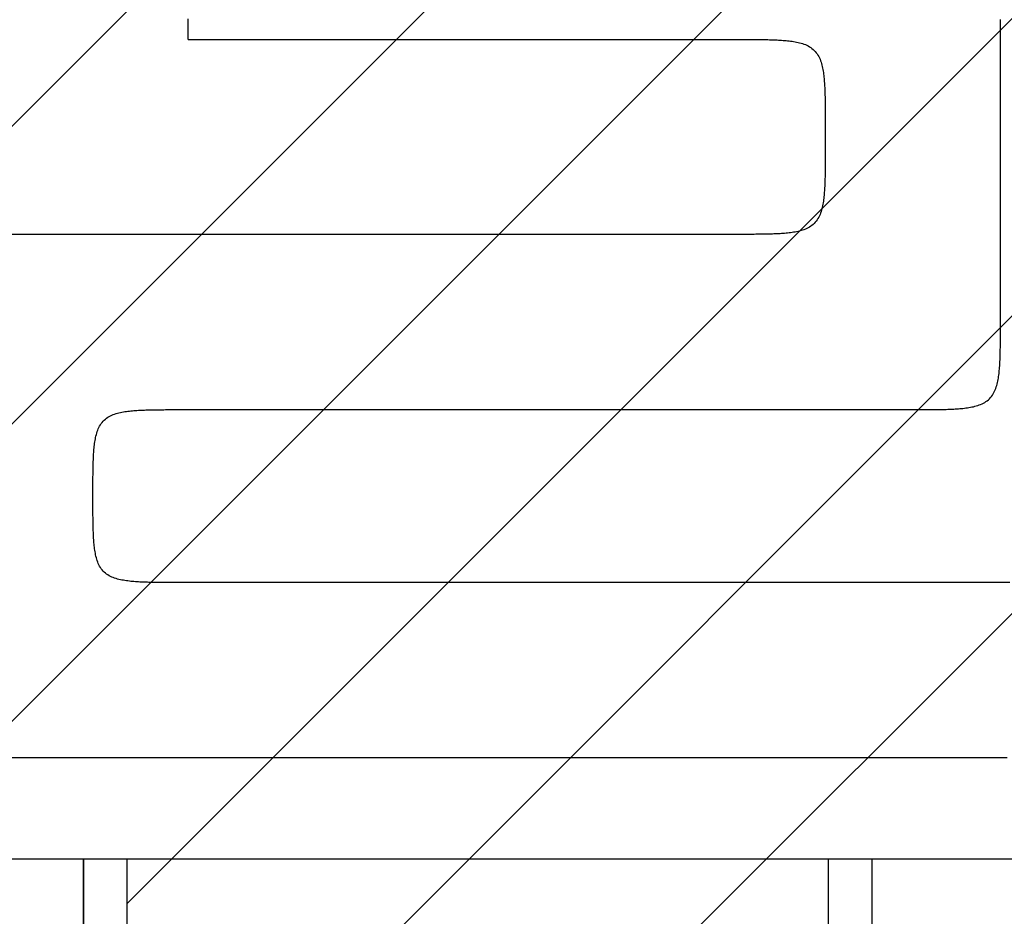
# Model space of a CAD drawing. Extents: x 997 to 109698, y 921 to 94021.
# Tile 308 of 656: x 8380 to 9504, y 41996 to 43019. Entities that reach past the tile are written whole.
import ezdxf

# ---------------------------------------------------------------- set-up
doc = ezdxf.new("R2010")
doc.units = 0
doc.header["$MEASUREMENT"] = 0
for name, color, linetype in [('12', 7, 'CONTINUOUS'), ('28', 7, 'CONTINUOUS'), ('40', 7, 'CONTINUOUS')]:
    doc.layers.add(name, color=color, linetype=linetype)

msp = doc.modelspace()

# ---------------------------------------------------------------- linework, layer by layer
at = {"layer": '12', "color": 5}
for points in [[(8572.30386, 42996.158341), (8572.30386, 42997.173727), (8572.30386, 42998.189111), (8572.30386, 42999.204495), (8572.30386, 43000.21988), (8572.303861, 43001.235266), (8572.30386, 43002.25065), (8572.30386, 43003.266033), (8572.30386, 43004.281418), (8572.30386, 43005.296804), (8572.30386, 43006.312188), (8572.30386, 43007.327572), (8572.30386, 43008.342956), (8572.30386, 43009.358342), (8572.30386, 43010.373726), (8572.30386, 43011.38911), (8572.30386, 43012.404495), (8572.30386, 43013.419881), (8572.30386, 43014.435265), (8572.30386, 43015.450649), (8572.30386, 43016.466033), (8572.30386, 43017.481419), (8572.30386, 43018.496803), (8572.30386, 43019.512187)], [(8572.30386, 42996.158341), (8578.331553, 42996.158341), (8584.359245, 42996.158341), (8590.386937, 42996.158341), (8596.41463, 42996.158341), (8602.442322, 42996.158341), (8608.470014, 42996.158341), (8614.497706, 42996.158341), (8620.525399, 42996.158341), (8626.553091, 42996.158341), (8632.580783, 42996.158341), (8638.608476, 42996.158341), (8644.636168, 42996.158341), (8650.66386, 42996.158341), (8656.691553, 42996.158341), (8662.719245, 42996.158341), (8668.746937, 42996.158341), (8674.774629, 42996.158341), (8680.802322, 42996.158341), (8686.830014, 42996.158341), (8692.857707, 42996.158341), (8698.885399, 42996.158341), (8704.913091, 42996.158341), (8710.940783, 42996.158341), (8716.968476, 42996.158341), (8722.996168, 42996.158341), (8729.02386, 42996.158341), (8735.051553, 42996.158341), (8741.079245, 42996.158341), (8747.106937, 42996.158341), (8753.13463, 42996.158341), (8759.162322, 42996.158341), (8765.190014, 42996.158341), (8771.217707, 42996.158341), (8777.245399, 42996.158341), (8783.273091, 42996.158341), (8789.300783, 42996.158341), (8795.328476, 42996.158341), (8801.356168, 42996.158341), (8807.38386, 42996.158341), (8813.411553, 42996.158341), (8819.439245, 42996.158341), (8825.466937, 42996.158341), (8831.49463, 42996.158341), (8837.522322, 42996.158341), (8843.550014, 42996.158341), (8849.577706, 42996.158341), (8855.605399, 42996.158341), (8861.633091, 42996.158341), (8867.660783, 42996.158341), (8873.688476, 42996.158341), (8879.716168, 42996.158341), (8885.74386, 42996.158341), (8891.771553, 42996.158341), (8897.799245, 42996.158341), (8903.826937, 42996.158341), (8909.854629, 42996.158341), (8915.882322, 42996.158341), (8921.910014, 42996.158341), (8927.937706, 42996.158341), (8933.965399, 42996.158341), (8939.993091, 42996.158341), (8946.020783, 42996.158341), (8952.048476, 42996.158341), (8958.076168, 42996.158341), (8964.10386, 42996.158341), (8970.131552, 42996.158341), (8976.159245, 42996.158341), (8982.186937, 42996.158341), (8988.21463, 42996.158341), (8994.242322, 42996.158341), (9000.270014, 42996.158341), (9006.297706, 42996.158341), (9012.325399, 42996.158341), (9018.353091, 42996.158341), (9024.380783, 42996.158341), (9030.408476, 42996.158341), (9036.436168, 42996.158341), (9042.46386, 42996.158341), (9048.491553, 42996.158341), (9054.519245, 42996.158341), (9060.546937, 42996.158341), (9066.57463, 42996.158341), (9072.602322, 42996.158341), (9078.630014, 42996.158341), (9084.657707, 42996.158341), (9090.685399, 42996.158341), (9096.713091, 42996.158341), (9102.740784, 42996.158341), (9108.768476, 42996.158341), (9114.796168, 42996.15834), (9120.82386, 42996.158341), (9126.851553, 42996.158341), (9132.879245, 42996.158341), (9138.906937, 42996.158341), (9144.934629, 42996.158341), (9150.962322, 42996.158341), (9156.990014, 42996.158341), (9163.017707, 42996.158341), (9169.045399, 42996.158341), (9175.073091, 42996.158341), (9181.100783, 42996.158341), (9187.128476, 42996.158341), (9193.156168, 42996.158341), (9199.18386, 42996.158341)], [(9199.18386, 42996.158341), (9200.915009, 42996.158401), (9202.646158, 42996.158456), (9204.377308, 42996.158314), (9206.108458, 42996.157784), (9207.839608, 42996.156677), (9209.570756, 42996.154802), (9211.301902, 42996.151967), (9213.033046, 42996.147983), (9214.764187, 42996.142658), (9216.495324, 42996.135802), (9218.226457, 42996.127225), (9219.957585, 42996.116736), (9221.688707, 42996.104144), (9223.419824, 42996.089258), (9225.150932, 42996.071873), (9226.88202, 42996.051584), (9228.613066, 42996.027844), (9230.344048, 42996.000104), (9232.074944, 42995.967815), (9233.805732, 42995.93043), (9235.536392, 42995.887396), (9237.266901, 42995.838169), (9238.997238, 42995.782197), (9240.727381, 42995.718932), (9242.457308, 42995.647824), (9244.186998, 42995.568326), (9245.916403, 42995.479777), (9247.645329, 42995.380854), (9249.373523, 42995.269988), (9251.100733, 42995.145611), (9252.82671, 42995.006158), (9254.551202, 42994.85006), (9256.273957, 42994.67575), (9257.994725, 42994.481659), (9259.713253, 42994.266219), (9261.429275, 42994.027831), (9263.141959, 42993.76373), (9264.849772, 42993.4697), (9266.551134, 42993.141431), (9268.244467, 42992.774619), (9269.928191, 42992.364954), (9271.600728, 42991.90813), (9273.2605, 42991.399838), (9274.905191, 42990.835567), (9276.528584, 42990.209715), (9278.123179, 42989.516326), (9279.681474, 42988.749441), (9281.195969, 42987.903104), (9282.65916, 42986.971357), (9284.063691, 42985.949216), (9285.403288, 42984.839065), (9286.672177, 42983.646658), (9287.864583, 42982.377768), (9288.974735, 42981.038172), (9289.996877, 42979.633641), (9290.928624, 42978.170449), (9291.774961, 42976.655955), (9292.541845, 42975.09766), (9293.235233, 42973.503064), (9293.861085, 42971.879672), (9294.425357, 42970.234982), (9294.933649, 42968.575209), (9295.390473, 42966.902671), (9295.800138, 42965.218948), (9296.166951, 42963.525614), (9296.495219, 42961.824253), (9296.789249, 42960.11644), (9297.053351, 42958.403755), (9297.291738, 42956.687734), (9297.507178, 42954.969205), (9297.701269, 42953.248438), (9297.87558, 42951.525684), (9298.031678, 42949.801191), (9298.171131, 42948.075214), (9298.295507, 42946.348003), (9298.406373, 42944.61981), (9298.505297, 42942.890884), (9298.593846, 42941.161478), (9298.673344, 42939.431788), (9298.744451, 42937.701861), (9298.807716, 42935.971719), (9298.863688, 42934.241382), (9298.912916, 42932.510874), (9298.955948, 42930.780214), (9298.993335, 42929.049424), (9299.025623, 42927.318529), (9299.053363, 42925.587547), (9299.077103, 42923.856501), (9299.097393, 42922.125414), (9299.114778, 42920.394304), (9299.129663, 42918.663188), (9299.142255, 42916.932066), (9299.152744, 42915.200938), (9299.161321, 42913.469804), (9299.168177, 42911.738667), (9299.173502, 42910.007526), (9299.177486, 42908.276382), (9299.180321, 42906.545236), (9299.182197, 42904.814088), (9299.183304, 42903.08294), (9299.183833, 42901.351789), (9299.183975, 42899.620638), (9299.183921, 42897.88949), (9299.18386, 42896.158342)], [(9299.18386, 42896.158342), (9299.18386, 42895.942956), (9299.18386, 42895.727573), (9299.18386, 42895.512187), (9299.18386, 42895.296803), (9299.18386, 42895.081419), (9299.18386, 42894.866033), (9299.18386, 42894.65065), (9299.18386, 42894.435264), (9299.18386, 42894.21988), (9299.18386, 42894.004495), (9299.18386, 42893.78911), (9299.18386, 42893.573725), (9299.18386, 42893.358341), (9299.18386, 42893.142957), (9299.18386, 42892.927572), (9299.18386, 42892.712187), (9299.18386, 42892.496802), (9299.18386, 42892.281418), (9299.18386, 42892.066034), (9299.18386, 42891.850649), (9299.18386, 42891.635265), (9299.18386, 42891.419879), (9299.18386, 42891.204495), (9299.18386, 42890.989111), (9299.18386, 42890.773725), (9299.18386, 42890.558342), (9299.18386, 42890.342956), (9299.18386, 42890.127572), (9299.18386, 42889.912187), (9299.18386, 42889.696802), (9299.18386, 42889.481417), (9299.18386, 42889.266033), (9299.18386, 42889.050649), (9299.18386, 42888.835264), (9299.18386, 42888.619879), (9299.18386, 42888.404496), (9299.18386, 42888.18911), (9299.18386, 42887.973726), (9299.18386, 42887.758341), (9299.18386, 42887.542957), (9299.18386, 42887.327573), (9299.18386, 42887.112187), (9299.18386, 42886.896804), (9299.18386, 42886.681418), (9299.18386, 42886.466034), (9299.18386, 42886.250649), (9299.18386, 42886.035264), (9299.18386, 42885.819879), (9299.183861, 42885.604495), (9299.18386, 42885.389111), (9299.18386, 42885.173725), (9299.18386, 42884.958341), (9299.18386, 42884.742956), (9299.18386, 42884.527572), (9299.18386, 42884.312188), (9299.18386, 42884.096802), (9299.18386, 42883.881419), (9299.18386, 42883.666033), (9299.18386, 42883.450649), (9299.18386, 42883.235265), (9299.18386, 42883.019879), (9299.18386, 42882.804494), (9299.18386, 42882.58911), (9299.18386, 42882.373726), (9299.18386, 42882.158341), (9299.18386, 42881.942956), (9299.18386, 42881.727571), (9299.18386, 42881.512187), (9299.18386, 42881.296803), (9299.18386, 42881.081418), (9299.18386, 42880.866033), (9299.18386, 42880.65065), (9299.18386, 42880.435264), (9299.18386, 42880.21988), (9299.18386, 42880.004495), (9299.18386, 42879.789111), (9299.18386, 42879.573727), (9299.18386, 42879.358341), (9299.18386, 42879.142956), (9299.18386, 42878.927571), (9299.18386, 42878.712188), (9299.18386, 42878.496803), (9299.18386, 42878.281418), (9299.18386, 42878.066033), (9299.18386, 42877.850648), (9299.18386, 42877.635265), (9299.18386, 42877.419879), (9299.18386, 42877.204495), (9299.18386, 42876.98911), (9299.18386, 42876.773726), (9299.18386, 42876.558342), (9299.18386, 42876.342956), (9299.18386, 42876.127573), (9299.18386, 42875.912187), (9299.18386, 42875.696803), (9299.18386, 42875.481419), (9299.18386, 42875.266033), (9299.18386, 42875.050648), (9299.18386, 42874.835264), (9299.18386, 42874.61988), (9299.18386, 42874.404495), (9299.18386, 42874.18911), (9299.18386, 42873.973725), (9299.18386, 42873.758341)], [(9299.18386, 42873.758341), (9299.183921, 42872.027193), (9299.183975, 42870.296043), (9299.183833, 42868.564893), (9299.183304, 42866.833743), (9299.182197, 42865.102594), (9299.180321, 42863.371446), (9299.177486, 42861.640299), (9299.173502, 42859.909155), (9299.168177, 42858.178016), (9299.161321, 42856.446877), (9299.152744, 42854.715745), (9299.142255, 42852.984617), (9299.129663, 42851.253494), (9299.114777, 42849.522379), (9299.097393, 42847.791269), (9299.077103, 42846.060182), (9299.053363, 42844.329135), (9299.025623, 42842.598154), (9298.993334, 42840.867257), (9298.955948, 42839.136468), (9298.912916, 42837.405809), (9298.863688, 42835.675301), (9298.807716, 42833.944964), (9298.744451, 42832.21482), (9298.673344, 42830.484893), (9298.593846, 42828.755205), (9298.505296, 42827.025798), (9298.406373, 42825.296873), (9298.295507, 42823.568678), (9298.171131, 42821.841469), (9298.031678, 42820.11549), (9297.87558, 42818.390999), (9297.701269, 42816.668245), (9297.507178, 42814.947476), (9297.291738, 42813.228949), (9297.05335, 42811.512926), (9296.789249, 42809.800243), (9296.495218, 42808.09243), (9296.166951, 42806.391068), (9295.800138, 42804.697735), (9295.390473, 42803.01401), (9294.933649, 42801.341473), (9294.425357, 42799.681701), (9293.861085, 42798.03701), (9293.235233, 42796.413617), (9292.541845, 42794.819023), (9291.774961, 42793.260728), (9290.928624, 42791.746232), (9289.996877, 42790.283042), (9288.974735, 42788.87851), (9287.864583, 42787.538914), (9286.672177, 42786.270024), (9285.403288, 42785.077618), (9284.063691, 42783.967467), (9282.65916, 42782.945324), (9281.195969, 42782.013577), (9279.681474, 42781.16724), (9278.123179, 42780.400357), (9276.528584, 42779.706968), (9274.905191, 42779.081116), (9273.2605, 42778.516844), (9271.600728, 42778.008553), (9269.928191, 42777.551729), (9268.244466, 42777.142063), (9266.551134, 42776.775251), (9264.849772, 42776.446983), (9263.141959, 42776.152953), (9261.429275, 42775.888851), (9259.713253, 42775.650464), (9257.994724, 42775.435023), (9256.273957, 42775.240932), (9254.551202, 42775.066621), (9252.82671, 42774.910524), (9251.100733, 42774.771071), (9249.373522, 42774.646695), (9247.645328, 42774.535829), (9245.916403, 42774.436906), (9244.186998, 42774.348357), (9242.457308, 42774.268858), (9240.727381, 42774.19775), (9238.997238, 42774.134486), (9237.266901, 42774.078514), (9235.536392, 42774.029285), (9233.805732, 42773.986253), (9232.074944, 42773.948868), (9230.344048, 42773.916578), (9228.613066, 42773.888838), (9226.88202, 42773.865097), (9225.150932, 42773.844809), (9223.419824, 42773.827424), (9221.688707, 42773.812538), (9219.957585, 42773.799947), (9218.226457, 42773.789458), (9216.495324, 42773.780881), (9214.764187, 42773.774025), (9213.033046, 42773.768699), (9211.301902, 42773.764716), (9209.570756, 42773.76188), (9207.839608, 42773.760004), (9206.108458, 42773.758898), (9204.377308, 42773.758369), (9202.646158, 42773.758227), (9200.915009, 42773.758281), (9199.18386, 42773.758342)], [(9199.18386, 42773.758342), (9178.348476, 42773.758342), (9157.513091, 42773.758342), (9136.677706, 42773.758342), (9115.842322, 42773.758342), (9095.006937, 42773.758342), (9074.171552, 42773.758342), (9053.336168, 42773.758342), (9032.500783, 42773.758342), (9011.665399, 42773.758342), (8990.830014, 42773.758342), (8969.99463, 42773.758342), (8949.159245, 42773.758342), (8928.32386, 42773.758342), (8907.488476, 42773.758342), (8886.653091, 42773.758342), (8865.817707, 42773.758342), (8844.982322, 42773.758342), (8824.146937, 42773.758342), (8803.311553, 42773.758342), (8782.476168, 42773.758342), (8761.640783, 42773.758342), (8740.805399, 42773.758342), (8719.970014, 42773.758342), (8699.13463, 42773.758342), (8678.299245, 42773.758342), (8657.46386, 42773.758342), (8636.628476, 42773.758342), (8615.793091, 42773.758342), (8594.957707, 42773.758342), (8574.122322, 42773.758342), (8553.286937, 42773.758342), (8532.451553, 42773.758342), (8511.616168, 42773.758342), (8490.780784, 42773.758342), (8469.945399, 42773.758342), (8449.110014, 42773.758342), (8428.27463, 42773.758342), (8407.439245, 42773.758342), (8386.60386, 42773.758342), (8365.768476, 42773.758342)], [(9506.819245, 42176.418341), (9480.211552, 42176.418341), (9453.60386, 42176.418341), (9426.996168, 42176.418341), (9400.388475, 42176.418341), (9373.780783, 42176.418341), (9347.173091, 42176.418341), (9320.565398, 42176.418341), (9293.957706, 42176.418341), (9267.350014, 42176.418341), (9240.742322, 42176.418341), (9214.13463, 42176.418341), (9187.526937, 42176.418341), (9160.919245, 42176.418341), (9134.311552, 42176.418341), (9107.70386, 42176.418341), (9081.096168, 42176.418341), (9054.488475, 42176.418341), (9027.880783, 42176.418341), (9001.273091, 42176.418341), (8974.665399, 42176.418341), (8948.057706, 42176.418341), (8921.450014, 42176.418341), (8894.842322, 42176.418341), (8868.234629, 42176.418341), (8841.626937, 42176.418341), (8815.019245, 42176.418341), (8788.411552, 42176.418341), (8761.80386, 42176.418341), (8735.196168, 42176.418341), (8708.588476, 42176.418341), (8681.980783, 42176.418341), (8655.373091, 42176.418341), (8628.765399, 42176.418341), (8602.157706, 42176.418341), (8575.550014, 42176.418341), (8548.942322, 42176.418341), (8522.334629, 42176.418341), (8495.726937, 42176.418341), (8469.119245, 42176.418341), (8442.511553, 42176.418341), (8415.90386, 42176.418341), (8389.296168, 42176.418341), (8362.688476, 42176.418341)]]:
    msp.add_lwpolyline(points, dxfattribs=at)
at = {"layer": '12', "color": 6}
for points in [[(9499.18386, 42673.758341), (9499.183861, 42677.81988), (9499.18386, 42681.881418), (9499.18386, 42685.942956), (9499.18386, 42690.004495), (9499.18386, 42694.066033), (9499.18386, 42698.127572), (9499.18386, 42702.18911), (9499.18386, 42706.250648), (9499.18386, 42710.312187), (9499.18386, 42714.373725), (9499.18386, 42718.435264), (9499.18386, 42722.496802), (9499.18386, 42726.558341), (9499.18386, 42730.619879), (9499.18386, 42734.681417), (9499.18386, 42738.742956), (9499.18386, 42742.804494), (9499.18386, 42746.866033), (9499.18386, 42750.927571), (9499.18386, 42754.98911), (9499.18386, 42759.050648), (9499.18386, 42763.112187), (9499.18386, 42767.173725), (9499.18386, 42771.235264), (9499.18386, 42775.296802), (9499.18386, 42779.358341), (9499.18386, 42783.419879), (9499.18386, 42787.481418), (9499.18386, 42791.542956), (9499.18386, 42795.604494), (9499.18386, 42799.666033), (9499.18386, 42803.727573), (9499.18386, 42807.78911), (9499.183861, 42811.85065), (9499.18386, 42815.912188), (9499.18386, 42819.973725), (9499.18386, 42824.035265), (9499.18386, 42828.096802), (9499.18386, 42832.158342), (9499.18386, 42836.21988), (9499.18386, 42840.281419), (9499.18386, 42844.342957), (9499.18386, 42848.404496), (9499.18386, 42852.466034), (9499.18386, 42856.527572), (9499.18386, 42860.589111), (9499.18386, 42864.650649), (9499.18386, 42868.712188), (9499.18386, 42872.773726), (9499.18386, 42876.835265), (9499.18386, 42880.896803), (9499.18386, 42884.958341), (9499.18386, 42889.01988), (9499.18386, 42893.081418), (9499.18386, 42897.142957), (9499.18386, 42901.204495), (9499.18386, 42905.266033), (9499.18386, 42909.327572), (9499.18386, 42913.38911), (9499.18386, 42917.450649), (9499.18386, 42921.512187), (9499.18386, 42925.573725), (9499.18386, 42929.635264), (9499.18386, 42933.696803), (9499.18386, 42937.758341), (9499.18386, 42941.819879), (9499.18386, 42945.881418), (9499.18386, 42949.942956), (9499.18386, 42954.004495), (9499.18386, 42958.066033), (9499.18386, 42962.127572), (9499.18386, 42966.18911), (9499.18386, 42970.250649), (9499.18386, 42974.312187), (9499.18386, 42978.373726), (9499.18386, 42982.435264), (9499.18386, 42986.496803), (9499.183861, 42990.558341), (9499.18386, 42994.619879), (9499.18386, 42998.681418), (9499.18386, 43002.742956), (9499.18386, 43006.804495), (9499.18386, 43010.866033), (9499.18386, 43014.927571), (9499.18386, 43018.98911)], [(9399.18386, 42573.758341), (9400.915008, 42573.758282), (9402.646158, 42573.758226), (9404.377308, 42573.758368), (9406.108458, 42573.758897), (9407.839608, 42573.760004), (9409.570755, 42573.76188), (9411.301902, 42573.764715), (9413.033046, 42573.7687), (9414.764186, 42573.774024), (9416.495324, 42573.780881), (9418.226457, 42573.789458), (9419.957585, 42573.799946), (9421.688707, 42573.812539), (9423.419824, 42573.827423), (9425.150933, 42573.844808), (9426.88202, 42573.865098), (9428.613066, 42573.888839), (9430.344048, 42573.916578), (9432.074944, 42573.948867), (9433.805732, 42573.986253), (9435.536392, 42574.029285), (9437.266901, 42574.078514), (9438.997238, 42574.134486), (9440.727381, 42574.197751), (9442.457308, 42574.268858), (9444.186997, 42574.348355), (9445.916403, 42574.436906), (9447.645328, 42574.535829), (9449.373522, 42574.646696), (9451.100733, 42574.77107), (9452.82671, 42574.910523), (9454.551202, 42575.066621), (9456.273957, 42575.240932), (9457.994724, 42575.435024), (9459.713253, 42575.650462), (9461.429275, 42575.888851), (9463.141959, 42576.152952), (9464.849772, 42576.446984), (9466.551134, 42576.77525), (9468.244466, 42577.142064), (9469.928191, 42577.551728), (9471.600728, 42578.008553), (9473.2605, 42578.516844), (9474.905191, 42579.081116), (9476.528584, 42579.706969), (9478.123179, 42580.400357), (9479.681474, 42581.16724), (9481.195969, 42582.013577), (9482.65916, 42582.945324), (9484.063691, 42583.967466), (9485.403288, 42585.077618), (9486.672177, 42586.270025), (9487.864583, 42587.538913), (9488.974736, 42588.878511), (9489.996877, 42590.283041), (9490.928624, 42591.746232), (9491.774961, 42593.260726), (9492.541845, 42594.819022), (9493.235233, 42596.413617), (9493.861085, 42598.037011), (9494.425357, 42599.681702), (9494.933649, 42601.341473), (9495.390473, 42603.01401), (9495.800138, 42604.697736), (9496.16695, 42606.391067), (9496.495218, 42608.092429), (9496.789249, 42609.800242), (9497.053351, 42611.512928), (9497.291738, 42613.228949), (9497.507178, 42614.947476), (9497.701269, 42616.668244), (9497.87558, 42618.391), (9498.031678, 42620.115492), (9498.171131, 42621.841468), (9498.295507, 42623.568679), (9498.406373, 42625.296874), (9498.505297, 42627.025798), (9498.593846, 42628.755204), (9498.673344, 42630.484893), (9498.744451, 42632.21482), (9498.807716, 42633.944964), (9498.863688, 42635.6753), (9498.912916, 42637.405809), (9498.955948, 42639.136469), (9498.993335, 42640.867257), (9499.025623, 42642.598154), (9499.053363, 42644.329136), (9499.077104, 42646.060182), (9499.097393, 42647.791269), (9499.114778, 42649.522377), (9499.129663, 42651.253494), (9499.142255, 42652.984618), (9499.152744, 42654.715745), (9499.161321, 42656.446877), (9499.168177, 42658.178014), (9499.173502, 42659.909155), (9499.177486, 42661.640299), (9499.180321, 42663.371445), (9499.182197, 42665.102595), (9499.183304, 42666.833743), (9499.183833, 42668.564894), (9499.183975, 42670.296043), (9499.183921, 42672.027193), (9499.18386, 42673.758341)], [(8463.53386, 42475.088341), (8463.533799, 42476.807983), (8463.533746, 42478.527626), (8463.533894, 42480.247269), (8463.53444, 42481.966913), (8463.535575, 42483.686555), (8463.537497, 42485.406197), (8463.540398, 42487.125837), (8463.544474, 42488.845473), (8463.549918, 42490.565108), (8463.556925, 42492.284738), (8463.56569, 42494.004366), (8463.576407, 42495.723987), (8463.58927, 42497.443603), (8463.604474, 42499.163213), (8463.622237, 42500.882817), (8463.642999, 42502.602397), (8463.667317, 42504.32193), (8463.695754, 42506.041396), (8463.728868, 42507.76077), (8463.767221, 42509.480031), (8463.811371, 42511.199157), (8463.861881, 42512.918121), (8463.919309, 42514.636907), (8463.984216, 42516.355486), (8464.057163, 42518.073841), (8464.138709, 42519.791944), (8464.229612, 42521.509732), (8464.331318, 42523.226978), (8464.445423, 42524.943424), (8464.573525, 42526.658813), (8464.717221, 42528.372885), (8464.878108, 42530.085383), (8465.057783, 42531.796045), (8465.257842, 42533.504616), (8465.479884, 42535.210834), (8465.725633, 42536.914381), (8465.998391, 42538.614152), (8466.302513, 42540.308526), (8466.642375, 42541.995869), (8467.022351, 42543.67455), (8467.446816, 42545.342935), (8467.920146, 42546.999394), (8468.446716, 42548.642285), (8469.031305, 42550.268322), (8469.679614, 42551.870435), (8470.39747, 42553.441026), (8471.190703, 42554.972498), (8472.065142, 42556.457256), (8473.026612, 42557.887699), (8474.078318, 42559.256706), (8475.215694, 42560.558554), (8476.432742, 42561.787772), (8477.723465, 42562.938899), (8479.081867, 42564.006465), (8480.501919, 42564.985267), (8481.976956, 42565.875708), (8483.499697, 42566.68357), (8485.062839, 42567.414853), (8486.659075, 42568.075555), (8488.281102, 42568.671677), (8489.921667, 42569.209202), (8491.575824, 42569.693391), (8493.241834, 42570.128503), (8494.918188, 42570.51872), (8496.603379, 42570.868227), (8498.295903, 42571.181211), (8499.99425, 42571.461855), (8501.696916, 42571.714344), (8503.402509, 42571.942616), (8505.110448, 42572.148907), (8506.820491, 42572.334742), (8508.532395, 42572.501638), (8510.245921, 42572.651113), (8511.960828, 42572.784687), (8513.676874, 42572.903879), (8515.39382, 42573.010204), (8517.111423, 42573.105186), (8518.829444, 42573.190334), (8520.547721, 42573.266818), (8522.266221, 42573.335222), (8523.984923, 42573.396079), (8525.703807, 42573.449916), (8527.422853, 42573.497267), (8529.14204, 42573.538661), (8530.861347, 42573.574628), (8532.580755, 42573.6057), (8534.300242, 42573.632408), (8536.019788, 42573.655282), (8537.739373, 42573.674853), (8539.458976, 42573.691645), (8541.178586, 42573.706027), (8542.898203, 42573.718191), (8544.617826, 42573.728323), (8546.337453, 42573.736606), (8548.057085, 42573.743226), (8549.77672, 42573.748366), (8551.496359, 42573.75221), (8553.215999, 42573.754943), (8554.935642, 42573.75675), (8556.655286, 42573.757814), (8558.37493, 42573.758321), (8560.094574, 42573.758455), (8561.814218, 42573.758401), (8563.53386, 42573.758341)], [(8563.53386, 42573.758341), (8571.568956, 42573.758341), (8579.604053, 42573.758341), (8587.639149, 42573.758341), (8595.674245, 42573.758341), (8603.709341, 42573.758341), (8611.744437, 42573.758341), (8619.779533, 42573.758341), (8627.814629, 42573.758341), (8635.849726, 42573.758341), (8643.884822, 42573.758341), (8651.919918, 42573.758341), (8659.955014, 42573.758341), (8667.99011, 42573.758341), (8676.025207, 42573.758341), (8684.060303, 42573.758341), (8692.095398, 42573.758341), (8700.130495, 42573.758341), (8708.165591, 42573.758341), (8716.200687, 42573.758341), (8724.235783, 42573.758341), (8732.270879, 42573.758341), (8740.305976, 42573.758341), (8748.341072, 42573.758341), (8756.376168, 42573.758341), (8764.411264, 42573.758341), (8772.44636, 42573.758341), (8780.481456, 42573.758341), (8788.516552, 42573.758341), (8796.551649, 42573.758341), (8804.586745, 42573.758341), (8812.621841, 42573.758341), (8820.656937, 42573.758341), (8828.692033, 42573.758341), (8836.72713, 42573.758341), (8844.762226, 42573.758341), (8852.797322, 42573.758341), (8860.832418, 42573.758341), (8868.867514, 42573.758341), (8876.90261, 42573.758341), (8884.937706, 42573.758341), (8892.972803, 42573.758341), (8901.007899, 42573.758341), (8909.042995, 42573.758341), (8917.078091, 42573.758341), (8925.113187, 42573.758341), (8933.148283, 42573.758341), (8941.18338, 42573.758341), (8949.218476, 42573.758341), (8957.253572, 42573.758341), (8965.288668, 42573.758341), (8973.323764, 42573.758341), (8981.35886, 42573.758341), (8989.393956, 42573.758341), (8997.429053, 42573.758341), (9005.464149, 42573.758341), (9013.499245, 42573.758341), (9021.534341, 42573.758341), (9029.569437, 42573.758341), (9037.604533, 42573.758341), (9045.63963, 42573.758341), (9053.674726, 42573.758341), (9061.709822, 42573.758341), (9069.744918, 42573.758341), (9077.780014, 42573.758341), (9085.81511, 42573.758341), (9093.850206, 42573.758341), (9101.885303, 42573.758341), (9109.920399, 42573.758341), (9117.955495, 42573.758341), (9125.990591, 42573.758341), (9134.025687, 42573.758341), (9142.060783, 42573.758341), (9150.09588, 42573.758341), (9158.130976, 42573.758341), (9166.166072, 42573.758341), (9174.201168, 42573.758341), (9182.236264, 42573.758341), (9190.27136, 42573.758341), (9198.306456, 42573.758341), (9206.341552, 42573.758341), (9214.376649, 42573.758341), (9222.411745, 42573.758341), (9230.446841, 42573.758341), (9238.481937, 42573.758341), (9246.517033, 42573.758341), (9254.55213, 42573.758341), (9262.587226, 42573.758341), (9270.622322, 42573.758341), (9278.657418, 42573.758341), (9286.692514, 42573.758341), (9294.72761, 42573.758341), (9302.762707, 42573.758341), (9310.797803, 42573.758341), (9318.832899, 42573.758341), (9326.867995, 42573.758341), (9334.903091, 42573.758341), (9342.938187, 42573.758341), (9350.973283, 42573.758341), (9359.008379, 42573.758341), (9367.043475, 42573.758341), (9375.078572, 42573.758341), (9383.113668, 42573.758341), (9391.148764, 42573.758341), (9399.18386, 42573.758341)], [(8563.53386, 42376.418341), (8561.814218, 42376.418283), (8560.094574, 42376.418228), (8558.37493, 42376.418361), (8556.655286, 42376.418869), (8554.935642, 42376.419934), (8553.215999, 42376.421741), (8551.496358, 42376.424473), (8549.77672, 42376.428318), (8548.057085, 42376.433457), (8546.337453, 42376.440076), (8544.617826, 42376.44836), (8542.898203, 42376.458491), (8541.178586, 42376.470655), (8539.458976, 42376.485037), (8537.739372, 42376.501829), (8536.019788, 42376.5214), (8534.300242, 42376.544274), (8532.580755, 42376.570982), (8530.861347, 42376.602055), (8529.14204, 42376.638022), (8527.422853, 42376.679417), (8525.703807, 42376.726766), (8523.984923, 42376.780604), (8522.266221, 42376.841459), (8520.547721, 42376.909864), (8518.829444, 42376.986349), (8517.111423, 42377.071498), (8515.39382, 42377.166478), (8513.676874, 42377.272805), (8511.960828, 42377.391995), (8510.245921, 42377.525568), (8508.532395, 42377.675044), (8506.820491, 42377.84194), (8505.110448, 42378.027776), (8503.402509, 42378.234067), (8501.696916, 42378.462338), (8499.994251, 42378.714826), (8498.295903, 42378.99547), (8496.60338, 42379.308454), (8494.918188, 42379.657964), (8493.241834, 42380.04818), (8491.575825, 42380.483291), (8489.921667, 42380.96748), (8488.281102, 42381.505006), (8486.659075, 42382.101127), (8485.062839, 42382.76183), (8483.499697, 42383.493112), (8481.976956, 42384.300974), (8480.501919, 42385.191415), (8479.081867, 42386.170218), (8477.723465, 42387.237784), (8476.432742, 42388.388911), (8475.215694, 42389.618129), (8474.078318, 42390.919975), (8473.026612, 42392.288984), (8472.065142, 42393.719428), (8471.190703, 42395.204184), (8470.39747, 42396.735657), (8469.679614, 42398.306248), (8469.031305, 42399.908361), (8468.446716, 42401.534396), (8467.920146, 42403.177288), (8467.446816, 42404.833746), (8467.022351, 42406.502133), (8466.642375, 42408.180814), (8466.302514, 42409.868157), (8465.998391, 42411.562531), (8465.725633, 42413.262303), (8465.479884, 42414.965848), (8465.257842, 42416.672067), (8465.057783, 42418.380637), (8464.878108, 42420.091301), (8464.717221, 42421.803796), (8464.573525, 42423.51787), (8464.445423, 42425.233257), (8464.331318, 42426.949705), (8464.229612, 42428.66695), (8464.138709, 42430.384738), (8464.057163, 42432.102842), (8463.984216, 42433.821196), (8463.919309, 42435.539776), (8463.861881, 42437.258561), (8463.811371, 42438.977527), (8463.767221, 42440.696651), (8463.728868, 42442.415912), (8463.695754, 42444.135288), (8463.667318, 42445.854753), (8463.642999, 42447.574286), (8463.622237, 42449.293867), (8463.604474, 42451.013468), (8463.58927, 42452.733079), (8463.576407, 42454.452696), (8463.56569, 42456.172318), (8463.556925, 42457.891945), (8463.549918, 42459.611574), (8463.544474, 42461.331208), (8463.540398, 42463.050846), (8463.537497, 42464.770485), (8463.535576, 42466.490126), (8463.53444, 42468.209769), (8463.533894, 42469.929412), (8463.533746, 42471.649057), (8463.533799, 42473.368699), (8463.53386, 42475.088341)], [(9509.85261, 42376.418341), (9499.89136, 42376.418341), (9489.93011, 42376.418341), (9479.96886, 42376.418341), (9470.00761, 42376.418341), (9460.04636, 42376.418341), (9450.08511, 42376.418341), (9440.12386, 42376.418341), (9430.16261, 42376.418341), (9420.20136, 42376.418341), (9410.24011, 42376.418341), (9400.27886, 42376.418341), (9390.31761, 42376.418341), (9380.35636, 42376.418341), (9370.39511, 42376.418341), (9360.43386, 42376.418341), (9350.47261, 42376.418341), (9340.51136, 42376.418341), (9330.55011, 42376.418341), (9320.58886, 42376.418341), (9310.62761, 42376.418341), (9300.66636, 42376.418341), (9290.70511, 42376.418341), (9280.74386, 42376.418341), (9270.78261, 42376.418341), (9260.82136, 42376.418341), (9250.86011, 42376.418341), (9240.89886, 42376.418341), (9230.93761, 42376.418341), (9220.97636, 42376.418341), (9211.01511, 42376.418341), (9201.05386, 42376.418341), (9191.09261, 42376.418341), (9181.13136, 42376.418341), (9171.17011, 42376.418341), (9161.20886, 42376.418341), (9151.24761, 42376.418341), (9141.28636, 42376.418341), (9131.32511, 42376.418341), (9121.36386, 42376.418341), (9111.40261, 42376.418341), (9101.44136, 42376.418341), (9091.48011, 42376.418341), (9081.51886, 42376.418341), (9071.55761, 42376.418341), (9061.59636, 42376.418341), (9051.63511, 42376.418341), (9041.67386, 42376.418341), (9031.71261, 42376.418341), (9021.75136, 42376.418341), (9011.79011, 42376.418341), (9001.82886, 42376.418341), (8991.86761, 42376.418341), (8981.90636, 42376.418341), (8971.94511, 42376.418341), (8961.98386, 42376.418341), (8952.02261, 42376.418341), (8942.06136, 42376.418341), (8932.10011, 42376.418341), (8922.13886, 42376.418341), (8912.17761, 42376.418341), (8902.21636, 42376.418341), (8892.25511, 42376.418341), (8882.29386, 42376.418341), (8872.33261, 42376.418341), (8862.37136, 42376.418341), (8852.41011, 42376.418341), (8842.44886, 42376.418341), (8832.48761, 42376.418341), (8822.52636, 42376.418341), (8812.56511, 42376.418341), (8802.60386, 42376.418341), (8792.64261, 42376.418341), (8782.68136, 42376.418341), (8772.72011, 42376.418341), (8762.75886, 42376.418341), (8752.79761, 42376.418341), (8742.83636, 42376.418341), (8732.87511, 42376.418341), (8722.91386, 42376.418341), (8712.95261, 42376.41834), (8702.99136, 42376.418341), (8693.03011, 42376.418341), (8683.06886, 42376.418341), (8673.10761, 42376.418341), (8663.14636, 42376.418341), (8653.18511, 42376.418341), (8643.22386, 42376.418341), (8633.26261, 42376.418341), (8623.30136, 42376.418341), (8613.34011, 42376.418341), (8603.37886, 42376.418341), (8593.41761, 42376.418341), (8583.45636, 42376.418341), (8573.49511, 42376.418341), (8563.53386, 42376.418341)]]:
    msp.add_lwpolyline(points, dxfattribs=at)
at = {"layer": '28', "color": 2}
for p, q in [((7874.454433, 42060.953237), (10734.159471, 44920.658275)), ((8352.636205, 42199.723754), (11073.570726, 44920.658275)), ((7535.043178, 42060.953237), (10104.748216, 44630.658275)), ((8502.636205, 42010.312499), (10022.636205, 43530.312499)), ((7672.636205, 40840.901244), (10022.636205, 43190.901244)), ((7672.636205, 40501.489989), (10022.636205, 42851.489989))]:
    msp.add_line(p, q, dxfattribs=at)
at = {"layer": '40', "color": 8, "linetype": 'Continuous'}
for p, q in [((8452.636205, 42060.953237), (8352.636205, 42060.953237)), ((8452.636205, 42060.953237), (8452.636205, 41980.953238)), ((8502.636205, 42060.953237), (8452.636205, 42060.953237)), ((9352.636205, 42060.953237), (8452.636205, 42060.953237)), ((8452.636205, 41980.953238), (8452.636205, 42060.953237)), ((8502.636205, 41980.953238), (8502.636205, 42060.953237)), ((9302.636205, 42060.953237), (9302.636205, 41980.953238)), ((9352.636205, 42060.953237), (9302.636205, 42060.953237)), ((9352.636205, 41980.953238), (9352.636205, 42060.953237)), ((10022.636205, 42060.953237), (9352.636205, 42060.953237))]:
    msp.add_line(p, q, dxfattribs=at)

doc.saveas('drawing.dxf')
